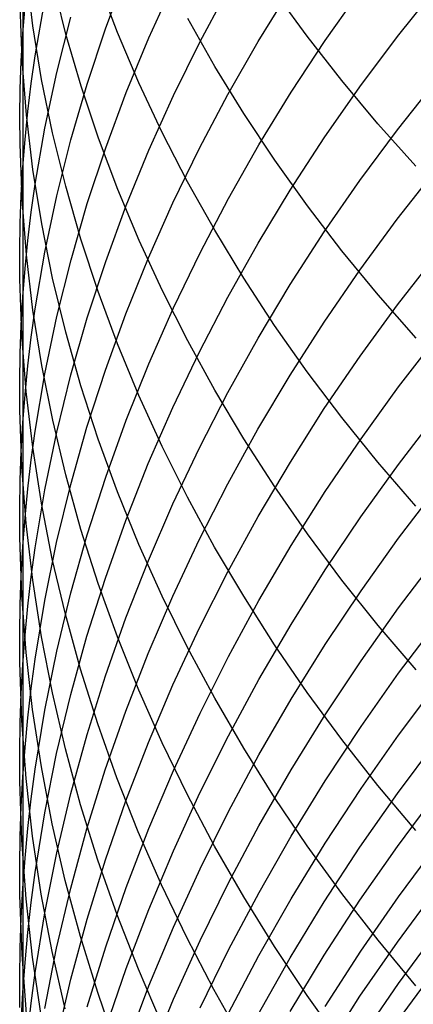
# Model space of a CAD drawing. Extents: x -383 to 1849, y -1185 to -529.
# Tile 295 of 656: x 235.32 to 238.22, y -1094.43 to -1087.17. Entities that reach past the tile are written whole.
import ezdxf

# ---------------------------------------------------------------- set-up
doc = ezdxf.new("R2010")
doc.units = 0
doc.layers.add('PREDEFINITO', color=7, linetype='CONTINUOUS')

msp = doc.modelspace()

# ---------------------------------------------------------------- linework, layer by layer
at = {"layer": 'PREDEFINITO'}
for p, q in [((235.3421, -1086.2654, 627.5065), (235.3411, -1088.2624, 624.679)), ((235.415, -1087.2193, 630.3072), (235.3666, -1086.8228, 630.0263)), ((235.9509, -1087.243, 620.1037), (236.102, -1086.8402, 619.8706)), ((235.659, -1087.28, 632.5599), (235.5622, -1086.8931, 632.2752)), ((236.0408, -1087.2688, 634.8259), (235.8982, -1086.8951, 634.5404)), ((236.2717, -1087.3073, 618.2389), (236.4533, -1086.9083, 618.0177)), ((236.6491, -1087.3355, 616.3916), (236.8594, -1086.9428, 616.1832)), ((237.0777, -1087.3351, 614.5673), (237.315, -1086.9512, 614.3727)), ((237.4403, -1087.2964, 639.6052), (237.199, -1086.9646, 639.3327)), ((237.5721, -1087.3284, 612.7763), (237.8362, -1086.9542, 612.595)), ((238.1056, -1087.2992, 611.0083), (238.3945, -1086.938, 610.8414)), ((235.3355, -1087.4733, 628.3299), (235.3205, -1087.0703, 628.0556)), ((235.3415, -1087.2769, 626.1028), (235.3577, -1087.0736, 625.9697)), ((235.4322, -1087.4412, 624.1637), (235.5033, -1087.0331, 623.9071)), ((235.4798, -1087.6148, 630.587), (235.415, -1087.2193, 630.3072)), ((235.591, -1087.5629, 622.2418), (235.695, -1087.1547, 621.9956)), ((236.7586, -1087.5189, 637.3667), (236.558, -1087.1662, 637.0874)), ((235.3297, -1087.4805, 626.236), (235.3415, -1087.2769, 626.1028)), ((235.7713, -1087.6647, 632.8427), (235.659, -1087.28, 632.5599)), ((235.8151, -1087.6496, 620.3388), (235.9509, -1087.243, 620.1037)), ((236.1983, -1087.6392, 635.1086), (236.0408, -1087.2688, 634.8259)), ((236.1049, -1087.7109, 618.4623), (236.2717, -1087.3073, 618.2389)), ((236.453, -1087.7336, 616.6026), (236.6491, -1087.3355, 616.3916)), ((236.8539, -1087.7254, 614.7649), (237.0777, -1087.3351, 614.5673)), ((237.3209, -1087.7097, 612.9606), (237.5721, -1087.3284, 612.7763)), ((237.6947, -1087.6224, 639.8725), (237.4403, -1087.2964, 639.6052)), ((237.8292, -1087.6685, 611.1785), (238.1056, -1087.2992, 611.0083)), ((235.3222, -1087.6843, 626.3692), (235.3297, -1087.4805, 626.236)), ((235.3673, -1087.8761, 628.6038), (235.3355, -1087.4733, 628.3299)), ((235.403, -1087.6459, 624.2923), (235.4322, -1087.4412, 624.1637)), ((235.5034, -1087.9738, 622.4893), (235.591, -1087.5629, 622.2418)), ((236.9729, -1087.8668, 637.6419), (236.7586, -1087.5189, 637.3667)), ((235.378, -1087.8511, 624.4211), (235.403, -1087.6459, 624.2923)), ((235.5606, -1088.0089, 630.8655), (235.4798, -1087.6148, 630.587)), ((235.6951, -1088.0596, 620.5755), (235.8151, -1087.6496, 620.3388)), ((236.3703, -1088.006, 635.3881), (236.1983, -1087.6392, 635.1086)), ((237.9619, -1087.9421, 640.1343), (237.6947, -1087.6224, 639.8725)), ((238.1057, -1087.9865, 609.5871), (238.3944, -1087.6222, 609.4274)), ((235.3191, -1087.8882, 626.5025), (235.3222, -1087.6843, 626.3692)), ((235.899, -1088.0469, 633.1232), (235.7713, -1087.6647, 632.8427)), ((235.9533, -1088.1187, 618.6878), (236.1049, -1087.7109, 618.4623)), ((236.6441, -1088.1216, 614.9652), (236.8539, -1087.7254, 614.7649)), ((237.0831, -1088.0979, 613.148), (237.3209, -1087.7097, 612.9606)), ((237.5655, -1088.0456, 611.352), (237.8292, -1087.6685, 611.1785)), ((236.2714, -1088.1369, 616.8159), (236.453, -1087.7336, 616.6026)), ((235.3574, -1088.0566, 624.55), (235.378, -1087.8511, 624.4211)), ((237.2009, -1088.2096, 637.9126), (236.9729, -1087.8668, 637.6419)), ((235.3203, -1088.0923, 626.6357), (235.3191, -1087.8882, 626.5025)), ((235.4157, -1088.2783, 628.877), (235.3673, -1087.8761, 628.6038)), ((238.2418, -1088.2552, 640.3903), (237.9619, -1087.9421, 640.1343)), ((235.4323, -1088.3868, 622.7377), (235.5034, -1087.9738, 622.4893)), ((235.6573, -1088.4011, 631.1423), (235.5606, -1088.0089, 630.8655)), ((236.5567, -1088.3686, 635.6641), (236.3703, -1088.006, 635.3881)), ((237.8293, -1088.359, 609.75), (238.1057, -1087.9865, 609.5871)), ((235.3411, -1088.2624, 624.679), (235.3574, -1088.0566, 624.55)), ((235.5911, -1088.4727, 620.8136), (235.6951, -1088.0596, 620.5755)), ((236.0417, -1088.4261, 633.4013), (235.899, -1088.0469, 633.1232)), ((237.3149, -1088.4299, 611.5285), (237.5655, -1088.0456, 611.352)), ((235.3354, -1088.5006, 626.902), (235.3203, -1088.0923, 626.6357)), ((235.8171, -1088.5304, 618.915), (235.9533, -1088.1187, 618.6878)), ((236.1047, -1088.5448, 617.0313), (236.2714, -1088.1369, 616.8159)), ((236.4485, -1088.5233, 615.1679), (236.6441, -1088.1216, 614.9652)), ((236.859, -1088.4925, 613.3381), (237.0831, -1088.0979, 613.148)), ((237.4422, -1088.5468, 638.1785), (237.2009, -1088.2096, 637.9126)), ((235.3292, -1088.4685, 624.8081), (235.3411, -1088.2624, 624.679)), ((235.3411, -1088.2624, 624.679), (235.3411, -1090.1472, 621.7757)), ((235.4804, -1088.6794, 629.1491), (235.4157, -1088.2783, 628.877)), ((238.1046, -1088.6445, 608.1533), (238.3934, -1088.2771, 608.0008)), ((236.7572, -1088.7268, 635.9364), (236.5567, -1088.3686, 635.6641)), ((237.5657, -1088.7394, 609.916), (237.8293, -1088.359, 609.75)), ((235.4031, -1088.594, 622.8623), (235.4323, -1088.3868, 622.7377)), ((235.7695, -1088.7912, 631.4173), (235.6573, -1088.4011, 631.1423)), ((236.1992, -1088.802, 633.6766), (236.0417, -1088.4261, 633.4013)), ((237.0775, -1088.8211, 611.7079), (237.3149, -1088.4299, 611.5285)), ((235.3216, -1088.6748, 624.9372), (235.3292, -1088.4685, 624.8081)), ((235.3673, -1088.9086, 627.1679), (235.3354, -1088.5006, 626.902)), ((235.5033, -1088.8883, 621.0529), (235.5911, -1088.4727, 620.8136)), ((236.2674, -1088.9302, 615.373), (236.4485, -1088.5233, 615.1679)), ((236.6487, -1088.8931, 613.5308), (236.859, -1088.4925, 613.3381)), ((235.3782, -1088.8017, 622.9869), (235.4031, -1088.594, 622.8623)), ((235.6966, -1088.9454, 619.1438), (235.8171, -1088.5304, 618.915)), ((235.9531, -1088.957, 617.2487), (236.1047, -1088.5448, 617.0313)), ((237.6965, -1088.878, 638.4393), (237.4422, -1088.5468, 638.1785)), ((237.8282, -1089.0201, 608.3089), (238.1046, -1088.6445, 608.1533)), ((235.3183, -1088.8813, 625.0664), (235.3216, -1088.6748, 624.9372)), ((235.5612, -1089.0792, 629.4199), (235.4804, -1088.6794, 629.1491)), ((236.9715, -1089.0801, 636.2047), (236.7572, -1088.7268, 635.9364)), ((237.3151, -1089.127, 610.0849), (237.5657, -1088.7394, 609.916)), ((235.3576, -1089.0097, 623.1118), (235.3782, -1088.8017, 622.9869)), ((235.8971, -1089.1786, 631.69), (235.7695, -1088.7912, 631.4173)), ((236.3713, -1089.1741, 633.9487), (236.1992, -1088.802, 633.6766)), ((235.3193, -1089.0879, 625.1955), (235.3183, -1088.8813, 625.0664)), ((235.4322, -1089.3063, 621.2932), (235.5033, -1088.8883, 621.0529)), ((236.8538, -1089.2189, 611.8899), (237.0775, -1088.8211, 611.7079)), ((237.9638, -1089.2029, 638.6948), (237.6965, -1088.878, 638.4393)), ((235.4158, -1089.3161, 627.433), (235.3673, -1088.9086, 627.1679)), ((235.5922, -1089.3634, 619.3739), (235.6966, -1088.9454, 619.1438)), ((235.8169, -1089.373, 617.4678), (235.9531, -1088.957, 617.2487)), ((236.1012, -1089.3419, 615.5801), (236.2674, -1088.9302, 615.373)), ((236.4526, -1089.2992, 613.7258), (236.6487, -1088.8931, 613.5308)), ((238.1064, -1089.276, 606.7066), (238.3951, -1088.9056, 606.5614)), ((235.3413, -1089.218, 623.2367), (235.3576, -1089.0097, 623.1118)), ((237.5646, -1089.4036, 608.4673), (237.8282, -1089.0201, 608.3089)), ((235.3341, -1089.5011, 625.4536), (235.3193, -1089.0879, 625.1955)), ((235.6579, -1089.4771, 629.6891), (235.5612, -1089.0792, 629.4199)), ((237.1994, -1089.4281, 636.4686), (236.9715, -1089.0801, 636.2047)), ((236.0398, -1089.5629, 631.9603), (235.8971, -1089.1786, 631.69)), ((236.5578, -1089.5421, 634.2175), (236.3713, -1089.1741, 633.9487)), ((237.0778, -1089.5217, 610.2565), (237.3151, -1089.127, 610.0849)), ((235.3294, -1089.4266, 623.3617), (235.3413, -1089.218, 623.2367)), ((236.644, -1089.6226, 612.0744), (236.8538, -1089.2189, 611.8899)), ((238.2436, -1089.5211, 638.9446), (237.9638, -1089.2029, 638.6948)), ((235.403, -1089.5159, 621.4136), (235.4322, -1089.3063, 621.2932)), ((235.4805, -1089.7225, 627.6972), (235.4158, -1089.3161, 627.433)), ((236.2711, -1089.7106, 613.923), (236.4526, -1089.2992, 613.7258)), ((237.83, -1089.6548, 606.8547), (238.1064, -1089.276, 606.7066)), ((235.5041, -1089.7841, 619.6052), (235.5922, -1089.3634, 619.3739)), ((235.6965, -1089.7924, 617.6883), (235.8169, -1089.373, 617.4678)), ((235.9501, -1089.7579, 615.789), (236.1012, -1089.3419, 615.5801)), ((235.3218, -1089.6354, 623.4867), (235.3294, -1089.4266, 623.3617)), ((237.4407, -1089.7705, 636.7278), (237.1994, -1089.4281, 636.4686)), ((237.314, -1089.7946, 608.6286), (237.5646, -1089.4036, 608.4673)), ((235.3656, -1089.9141, 625.7112), (235.3341, -1089.5011, 625.4536)), ((235.3781, -1089.726, 621.5342), (235.403, -1089.5159, 621.4136)), ((235.7701, -1089.8728, 629.9565), (235.6579, -1089.4771, 629.6891)), ((236.7583, -1089.9055, 634.4827), (236.5578, -1089.5421, 634.2175)), ((236.8541, -1089.9228, 610.4306), (237.0778, -1089.5217, 610.2565)), ((238.1139, -1089.8811, 605.2499), (238.4032, -1089.5072, 605.1118)), ((236.1974, -1089.9438, 632.2278), (236.0398, -1089.5629, 631.9603)), ((235.3186, -1089.8443, 623.6118), (235.3218, -1089.6354, 623.4867)), ((236.4484, -1090.0321, 612.2611), (236.644, -1089.6226, 612.0744)), ((237.5663, -1090.0414, 607.0056), (237.83, -1089.6548, 606.8547)), ((235.3574, -1089.9365, 621.6549), (235.3781, -1089.726, 621.5342)), ((235.5614, -1090.1275, 627.96), (235.4805, -1089.7225, 627.6972)), ((235.8144, -1090.1778, 615.9997), (235.9501, -1089.7579, 615.789)), ((236.1044, -1090.1266, 614.1222), (236.2711, -1089.7106, 613.923)), ((235.4326, -1090.2069, 619.8373), (235.5041, -1089.7841, 619.6052)), ((235.5921, -1090.2149, 617.9102), (235.6965, -1089.7924, 617.6883)), ((237.0767, -1090.1925, 608.7924), (237.314, -1089.7946, 608.6286)), ((237.6951, -1090.1068, 636.982), (237.4407, -1089.7705, 636.7278)), ((235.3196, -1090.0533, 623.7368), (235.3186, -1089.8443, 623.6118)), ((235.8977, -1090.2658, 630.2218), (235.7701, -1089.8728, 629.9565)), ((236.9727, -1090.264, 634.7438), (236.7583, -1089.9055, 634.4827)), ((237.837, -1090.2634, 605.3908), (238.1139, -1089.8811, 605.2499)), ((235.3411, -1090.1472, 621.7757), (235.3574, -1089.9365, 621.6549)), ((235.4137, -1090.3265, 625.9681), (235.3656, -1089.9141, 625.7112)), ((236.3695, -1090.3209, 632.4924), (236.1974, -1089.9438, 632.2278)), ((236.6443, -1090.33, 610.6071), (236.8541, -1089.9228, 610.4306)), ((236.2673, -1090.4467, 612.4499), (236.4484, -1090.0321, 612.2611)), ((237.3157, -1090.4355, 607.1591), (237.5663, -1090.0414, 607.0056)), ((235.3345, -1090.4715, 623.9866), (235.3196, -1090.0533, 623.7368)), ((237.9623, -1090.4367, 637.2311), (237.6951, -1090.1068, 636.982)), ((238.113, -1090.4529, 603.7798), (238.4024, -1090.0763, 603.6492)), ((235.3291, -1090.3583, 621.8965), (235.3411, -1090.1472, 621.7757)), ((235.3411, -1090.1472, 621.7757), (235.3409, -1091.0576, 620.3032)), ((235.658, -1090.5307, 628.2214), (235.5614, -1090.1275, 627.96)), ((235.6945, -1090.6012, 616.2117), (235.8144, -1090.1778, 615.9997)), ((235.9528, -1090.547, 614.3231), (236.1044, -1090.1266, 614.1222)), ((236.853, -1090.597, 608.9585), (237.0767, -1090.1925, 608.7924)), ((235.4032, -1090.419, 619.9536), (235.4326, -1090.2069, 619.8373)), ((235.504, -1090.64, 618.1331), (235.5921, -1090.2149, 617.9102)), ((236.0404, -1090.6558, 630.4847), (235.8977, -1090.2658, 630.2218)), ((237.2006, -1090.6171, 635.0008), (236.9727, -1090.264, 634.7438)), ((237.5729, -1090.6536, 605.5342), (237.837, -1090.2634, 605.3908)), ((235.4781, -1090.7378, 626.224), (235.4137, -1090.3265, 625.9681)), ((236.556, -1090.6938, 632.7536), (236.3695, -1090.3209, 632.4924)), ((236.4488, -1090.743, 610.7857), (236.6443, -1090.33, 610.6071)), ((235.3215, -1090.5695, 622.0174), (235.3291, -1090.3583, 621.8965)), ((235.3661, -1090.8895, 624.236), (235.3345, -1090.4715, 623.9866)), ((235.3781, -1090.6316, 620.07), (235.4032, -1090.419, 619.9536)), ((236.1011, -1090.8662, 612.6406), (236.2673, -1090.4467, 612.4499)), ((237.0783, -1090.8367, 607.315), (237.3157, -1090.4355, 607.1591)), ((237.8361, -1090.838, 603.9131), (238.113, -1090.4529, 603.7798)), ((238.2421, -1090.7597, 637.4745), (237.9623, -1090.4367, 637.2311)), ((235.7702, -1090.9316, 628.4809), (235.658, -1090.5307, 628.2214)), ((235.8167, -1090.9713, 614.5256), (235.9528, -1090.547, 614.3231)), ((235.3183, -1090.7809, 622.1383), (235.3215, -1090.5695, 622.0174)), ((235.3573, -1090.8444, 620.1866), (235.3781, -1090.6316, 620.07)), ((235.5906, -1091.0277, 616.4251), (235.6945, -1090.6012, 616.2117)), ((236.6433, -1091.0077, 609.1269), (236.853, -1090.597, 608.9585)), ((237.4419, -1090.9644, 635.2531), (237.2006, -1090.6171, 635.0008)), ((238.114, -1090.9961, 602.3005), (238.4033, -1090.617, 602.1774)), ((235.4326, -1091.0674, 618.3568), (235.504, -1090.64, 618.1331)), ((236.1979, -1091.0422, 630.7449), (236.0404, -1090.6558, 630.4847)), ((236.7565, -1091.062, 633.0112), (236.556, -1090.6938, 632.7536)), ((237.3217, -1091.0514, 605.6801), (237.5729, -1090.6536, 605.5342)), ((235.5585, -1091.1477, 626.4786), (235.4781, -1090.7378, 626.224)), ((236.2678, -1091.1612, 610.9662), (236.4488, -1090.743, 610.7857)), ((235.3193, -1090.9924, 622.2592), (235.3183, -1090.7809, 622.1383)), ((235.3409, -1091.0576, 620.3032), (235.3573, -1090.8444, 620.1866)), ((236.8546, -1091.2444, 607.4731), (237.0783, -1090.8367, 607.315)), ((237.5719, -1091.231, 604.0488), (237.8361, -1090.838, 603.9131)), ((235.4142, -1091.3068, 624.4847), (235.3661, -1090.8895, 624.236)), ((235.95, -1091.2901, 612.833), (236.1011, -1090.8662, 612.6406)), ((235.334, -1091.4155, 622.5008), (235.3193, -1090.9924, 622.2592)), ((235.6963, -1091.3991, 614.7294), (235.8167, -1090.9713, 614.5256)), ((235.8978, -1091.3298, 628.7384), (235.7702, -1090.9316, 628.4809)), ((237.6963, -1091.3057, 635.5007), (237.4419, -1090.9644, 635.2531)), ((235.3288, -1091.271, 620.4199), (235.3409, -1091.0576, 620.3032)), ((235.3409, -1091.0576, 620.3032), (235.3409, -1091.9271, 618.806)), ((235.503, -1091.457, 616.6394), (235.5906, -1091.0277, 616.4251)), ((236.37, -1091.4249, 631.0021), (236.1979, -1091.0422, 630.7449)), ((236.4478, -1091.424, 609.2974), (236.6433, -1091.0077, 609.1269)), ((236.971, -1091.4251, 633.2649), (236.7565, -1091.062, 633.0112)), ((237.0839, -1091.4562, 605.8283), (237.3217, -1091.0514, 605.6801)), ((237.8371, -1091.3838, 602.4261), (238.114, -1090.9961, 602.3005)), ((235.4032, -1091.2817, 618.469), (235.4326, -1091.0674, 618.3568)), ((238.1141, -1091.5095, 600.8096), (238.4034, -1091.1279, 600.694)), ((235.6548, -1091.5557, 626.7318), (235.5585, -1091.1477, 626.4786)), ((236.1016, -1091.5842, 611.1486), (236.2678, -1091.1612, 610.9662)), ((235.3211, -1091.4846, 620.5366), (235.3288, -1091.271, 620.4199)), ((235.3781, -1091.4965, 618.5812), (235.4032, -1091.2817, 618.469)), ((236.6448, -1091.6584, 607.6333), (236.8546, -1091.2444, 607.4731)), ((237.3207, -1091.6317, 604.1868), (237.5719, -1091.231, 604.0488)), ((235.4786, -1091.7231, 624.7324), (235.4142, -1091.3068, 624.4847)), ((235.8144, -1091.7179, 613.0268), (235.95, -1091.2901, 612.833)), ((236.0404, -1091.7249, 628.9935), (235.8978, -1091.3298, 628.7384)), ((237.9635, -1091.6403, 635.7431), (237.6963, -1091.3057, 635.5007)), ((235.3655, -1091.8383, 622.7419), (235.334, -1091.4155, 622.5008)), ((235.5919, -1091.83, 614.9344), (235.6963, -1091.3991, 614.7294)), ((236.2668, -1091.8458, 609.4696), (236.4478, -1091.424, 609.2974)), ((236.5565, -1091.8032, 631.2562), (236.37, -1091.4249, 631.0021)), ((237.199, -1091.7829, 633.5145), (236.971, -1091.4251, 633.2649)), ((237.5729, -1091.7794, 602.5539), (237.8371, -1091.3838, 602.4261)), ((235.3177, -1091.6984, 620.6533), (235.3211, -1091.4846, 620.5366)), ((235.3574, -1091.7116, 618.6936), (235.3781, -1091.4965, 618.5812)), ((235.4321, -1091.8885, 616.8546), (235.503, -1091.457, 616.6394)), ((236.8596, -1091.8677, 605.9786), (237.0839, -1091.4562, 605.8283)), ((235.7666, -1091.9613, 626.9832), (235.6548, -1091.5557, 626.7318)), ((237.8373, -1091.8996, 600.9274), (238.1141, -1091.5095, 600.8096)), ((235.9505, -1092.0117, 611.3325), (236.1016, -1091.5842, 611.1486)), ((237.0828, -1092.0394, 604.3269), (237.3207, -1091.6317, 604.1868)), ((238.2433, -1091.9681, 635.9802), (237.9635, -1091.6403, 635.7431)), ((238.1145, -1091.9926, 599.3081), (238.4038, -1091.6089, 599.2001)), ((235.3186, -1091.9122, 620.77), (235.3177, -1091.6984, 620.6533)), ((235.3409, -1091.9271, 618.806), (235.3574, -1091.7116, 618.6936)), ((235.6945, -1092.1494, 613.222), (235.8144, -1091.7179, 613.0268)), ((236.4492, -1092.0781, 607.7955), (236.6448, -1091.6584, 607.6333)), ((235.5591, -1092.1378, 624.9789), (235.4786, -1091.7231, 624.7324)), ((236.1978, -1092.1164, 629.2461), (236.0404, -1091.7249, 628.9935)), ((237.4403, -1092.1347, 633.7597), (237.199, -1091.7829, 633.5145)), ((237.3217, -1092.1827, 602.6839), (237.5729, -1091.7794, 602.5539)), ((235.4136, -1092.2605, 622.9823), (235.3655, -1091.8383, 622.7419)), ((235.5039, -1092.2636, 615.1403), (235.5919, -1091.83, 614.9344)), ((236.1007, -1092.2724, 609.6436), (236.2668, -1091.8458, 609.4696)), ((236.757, -1092.1768, 631.5067), (236.5565, -1091.8032, 631.2562)), ((235.3332, -1092.3399, 621.0031), (235.3186, -1091.9122, 620.77)), ((235.3289, -1092.1427, 618.9184), (235.3409, -1091.9271, 618.806)), ((235.3409, -1091.9271, 618.806), (235.341, -1093.5762, 615.7618)), ((235.403, -1092.105, 616.9624), (235.4321, -1091.8885, 616.8546)), ((236.6493, -1092.2853, 606.1309), (236.8596, -1091.8677, 605.9786)), ((237.5731, -1092.2977, 601.0473), (237.8373, -1091.8996, 600.9274)), ((235.8937, -1092.3643, 627.2326), (235.7666, -1091.9613, 626.9832)), ((237.8376, -1092.3849, 599.4181), (238.1145, -1091.9926, 599.3081)), ((235.8148, -1092.4432, 611.5179), (235.9505, -1092.0117, 611.3325)), ((236.2681, -1092.5031, 607.9594), (236.4492, -1092.0781, 607.7955)), ((236.8586, -1092.4538, 604.469), (237.0828, -1092.0394, 604.3269)), ((238.1138, -1092.4482, 597.7934), (238.4031, -1092.0624, 597.6929)), ((235.3212, -1092.3586, 619.0309), (235.3289, -1092.1427, 618.9184)), ((235.3781, -1092.322, 617.0704), (235.403, -1092.105, 616.9624)), ((235.6554, -1092.5506, 625.224), (235.5591, -1092.1378, 624.9789)), ((235.5906, -1092.584, 613.4183), (235.6945, -1092.1494, 613.222)), ((236.3698, -1092.5041, 629.4958), (236.1978, -1092.1164, 629.2461)), ((237.6948, -1092.4804, 634.0001), (237.4403, -1092.1347, 633.7597)), ((236.9714, -1092.5453, 631.7535), (236.757, -1092.1768, 631.5067)), ((237.0839, -1092.5931, 602.8158), (237.3217, -1092.1827, 602.6839)), ((235.478, -1092.6816, 623.2218), (235.4136, -1092.2605, 622.9823)), ((235.4326, -1092.6994, 615.347), (235.5039, -1092.2636, 615.1403)), ((235.9496, -1092.7034, 609.8191), (236.1007, -1092.2724, 609.6436)), ((236.4532, -1092.7088, 606.2849), (236.6493, -1092.2853, 606.1309)), ((237.3219, -1092.7035, 601.1691), (237.5731, -1092.2977, 601.0473)), ((235.3178, -1092.5746, 619.1434), (235.3212, -1092.3586, 619.0309)), ((235.3646, -1092.7674, 621.2358), (235.3332, -1092.3399, 621.0031)), ((235.3576, -1092.5393, 617.1785), (235.3781, -1092.322, 617.0704)), ((236.0359, -1092.7641, 627.4798), (235.8937, -1092.3643, 627.2326)), ((235.6948, -1092.8783, 611.7045), (235.8148, -1092.4432, 611.5179)), ((237.5734, -1092.7854, 599.5301), (237.8376, -1092.3849, 599.4181)), ((236.1019, -1092.9331, 608.1249), (236.2681, -1092.5031, 607.9594)), ((236.5562, -1092.8874, 629.7424), (236.3698, -1092.5041, 629.4958)), ((236.6482, -1092.8745, 604.6129), (236.8586, -1092.4538, 604.469)), ((237.9621, -1092.8194, 634.2356), (237.6948, -1092.4804, 634.0001)), ((237.837, -1092.8426, 597.8958), (238.1138, -1092.4482, 597.7934)), ((238.1059, -1092.8776, 596.2674), (238.3947, -1092.4903, 596.1743)), ((235.3188, -1092.7907, 619.2558), (235.3178, -1092.5746, 619.1434)), ((235.3414, -1092.7569, 617.2866), (235.3576, -1092.5393, 617.1785)), ((235.503, -1093.0214, 613.6156), (235.5906, -1092.584, 613.4183)), ((235.7672, -1092.9611, 625.4673), (235.6554, -1092.5506, 625.224)), ((237.1994, -1092.9083, 631.9963), (236.9714, -1092.5453, 631.7535)), ((236.8596, -1093.0103, 602.9496), (237.0839, -1092.5931, 602.8158)), ((235.4032, -1092.9181, 615.4506), (235.4326, -1092.6994, 615.347)), ((235.5584, -1093.1011, 623.4601), (235.478, -1092.6816, 623.2218)), ((235.8141, -1093.1386, 609.996), (235.9496, -1092.7034, 609.8191)), ((236.2716, -1093.1376, 606.4406), (236.4532, -1092.7088, 606.2849)), ((237.084, -1093.1165, 601.2929), (237.3219, -1092.7035, 601.1691)), ((235.3334, -1093.223, 619.4805), (235.3188, -1092.7907, 619.2558)), ((235.3296, -1092.9748, 617.3948), (235.3414, -1092.7569, 617.2866)), ((235.4126, -1093.194, 621.4677), (235.3646, -1092.7674, 621.2358)), ((236.1929, -1093.1603, 627.7244), (236.0359, -1092.7641, 627.4798)), ((237.3222, -1093.1935, 599.644), (237.5734, -1092.7854, 599.5301)), ((235.5909, -1093.3166, 611.8921), (235.6948, -1092.8783, 611.7045)), ((236.4522, -1093.301, 604.7586), (236.6482, -1092.8745, 604.6129)), ((237.5728, -1093.2451, 598), (237.837, -1092.8426, 597.8958)), ((237.8295, -1093.2736, 596.3623), (238.1059, -1092.8776, 596.2674)), ((238.242, -1093.1513, 634.4658), (237.9621, -1092.8194, 634.2356)), ((238.1052, -1093.2689, 594.727), (238.394, -1092.8804, 594.6412)), ((235.3781, -1093.1371, 615.5542), (235.4032, -1092.9181, 615.4506)), ((235.9507, -1093.3675, 608.2919), (236.1019, -1092.9331, 608.1249)), ((236.7567, -1093.2659, 629.9856), (236.5562, -1092.8874, 629.7424)), ((237.4408, -1093.2653, 632.2347), (237.1994, -1092.9083, 631.9963)), ((235.3221, -1093.1929, 617.5031), (235.3296, -1092.9748, 617.3948)), ((235.4321, -1093.461, 613.8136), (235.503, -1093.0214, 613.6156)), ((235.8944, -1093.3689, 625.7087), (235.7672, -1092.9611, 625.4673)), ((236.6493, -1093.4337, 603.0852), (236.8596, -1093.0103, 602.9496)), ((235.3574, -1093.3565, 615.658), (235.3781, -1093.1371, 615.5542)), ((235.6546, -1093.5188, 623.6969), (235.5584, -1093.1011, 623.4601)), ((235.6942, -1093.5773, 610.174), (235.8141, -1093.1386, 609.996)), ((236.1049, -1093.5713, 606.5978), (236.2716, -1093.1376, 606.4406)), ((236.3644, -1093.5525, 627.9662), (236.1929, -1093.1603, 627.7244)), ((236.8598, -1093.5362, 601.4184), (237.084, -1093.1165, 601.2929)), ((235.319, -1093.4112, 617.6113), (235.3221, -1093.1929, 617.5031)), ((235.3648, -1093.6549, 619.7047), (235.3334, -1093.223, 619.4805)), ((235.4768, -1093.6196, 621.6986), (235.4126, -1093.194, 621.4677)), ((237.0844, -1093.6089, 599.7595), (237.3222, -1093.1935, 599.644)), ((235.5033, -1093.7576, 612.0806), (235.5909, -1093.3166, 611.8921)), ((236.2706, -1093.7329, 604.9057), (236.4522, -1093.301, 604.7586)), ((236.971, -1093.6393, 630.2251), (236.7567, -1093.2659, 629.9856)), ((237.3216, -1093.6554, 598.1059), (237.5728, -1093.2451, 598)), ((237.6952, -1093.6161, 632.4686), (237.4408, -1093.2653, 632.2347)), ((237.5658, -1093.6777, 596.4588), (237.8295, -1093.2736, 596.3623)), ((237.8288, -1093.6661, 594.8144), (238.1052, -1093.2689, 594.727)), ((238.1131, -1093.6415, 593.187), (238.4023, -1093.2509, 593.1082)), ((235.341, -1093.5762, 615.7618), (235.3574, -1093.3565, 615.658)), ((235.815, -1093.806, 608.4601), (235.9507, -1093.3675, 608.2919)), ((236.0366, -1093.7734, 625.9479), (235.8944, -1093.3689, 625.7087)), ((235.3201, -1093.6295, 617.7195), (235.319, -1093.4112, 617.6113)), ((235.403, -1093.6816, 613.9128), (235.4321, -1093.461, 613.8136)), ((236.4532, -1093.863, 603.2223), (236.6493, -1093.4337, 603.0852)), ((235.7664, -1093.934, 623.9322), (235.6546, -1093.5188, 623.6969)), ((235.3289, -1093.7962, 615.8657), (235.341, -1093.5762, 615.7618)), ((235.341, -1093.5762, 615.7618), (235.3414, -1094.3458, 614.211)), ((235.5904, -1094.0193, 610.353), (235.6942, -1093.5773, 610.174)), ((235.9532, -1094.0095, 606.7563), (236.1049, -1093.5713, 606.5978)), ((236.5504, -1093.9403, 628.205), (236.3644, -1093.5525, 627.9662)), ((236.6494, -1093.9623, 601.5454), (236.8598, -1093.5362, 601.4184)), ((238.1059, -1093.9735, 591.6672), (238.3948, -1093.5819, 591.5964)), ((235.3352, -1094.0664, 617.9357), (235.3201, -1093.6295, 617.7195)), ((235.4128, -1094.0862, 619.9281), (235.3648, -1093.6549, 619.7047)), ((235.5572, -1094.0435, 621.9284), (235.4768, -1093.6196, 621.6986)), ((236.8601, -1094.031, 599.8766), (237.0844, -1093.6089, 599.7595)), ((237.1989, -1094.007, 630.4607), (236.971, -1093.6393, 630.2251)), ((237.0838, -1094.0729, 598.2134), (237.3216, -1093.6554, 598.1059)), ((237.3151, -1094.0896, 596.5568), (237.5658, -1093.6777, 596.4588)), ((237.5651, -1094.0715, 594.9034), (237.8288, -1093.6661, 594.8144)), ((237.9625, -1093.96, 632.6976), (237.6952, -1093.6161, 632.4686)), ((237.8362, -1094.0409, 593.2673), (238.1131, -1093.6415, 593.187)), ((235.3781, -1093.9026, 614.0121), (235.403, -1093.6816, 613.9128)), ((236.1039, -1094.1698, 605.0543), (236.2706, -1093.7329, 604.9057)), ((235.3213, -1094.0163, 615.9696), (235.3289, -1093.7962, 615.8657)), ((235.4323, -1094.2009, 612.2699), (235.5033, -1093.7576, 612.0806)), ((235.695, -1094.2482, 608.6294), (235.815, -1093.806, 608.4601)), ((236.1936, -1094.1743, 626.1846), (236.0366, -1093.7734, 625.9479)), ((236.2716, -1094.2977, 603.3608), (236.4532, -1093.863, 603.2223)), ((238.1136, -1094.2799, 590.1484), (238.4029, -1093.8862, 590.0862)), ((235.3576, -1094.124, 614.1115), (235.3781, -1093.9026, 614.0121)), ((235.8935, -1094.3464, 624.1655), (235.7664, -1093.934, 623.9322)), ((236.4533, -1094.3942, 601.6739), (236.6494, -1093.9623, 601.5454)), ((236.7504, -1094.3233, 628.4405), (236.5504, -1093.9403, 628.205)), ((238.2424, -1094.2969, 632.9215), (237.9625, -1093.96, 632.6976)), ((235.3179, -1094.2366, 616.0734), (235.3213, -1094.0163, 615.9696)), ((235.503, -1094.464, 610.5329), (235.5904, -1094.0193, 610.353)), ((235.817, -1094.4517, 606.916), (235.9532, -1094.0095, 606.7563)), ((236.6497, -1094.4595, 599.9952), (236.8601, -1094.031, 599.8766)), ((237.4401, -1094.3688, 630.6921), (237.1989, -1094.007, 630.4607)), ((237.5721, -1094.4485, 593.3488), (237.8362, -1094.0409, 593.2673)), ((237.8295, -1094.3738, 591.7393), (238.1059, -1093.9735, 591.6672)), ((235.3671, -1094.5029, 618.1514), (235.3352, -1094.0664, 617.9357)), ((235.4772, -1094.5162, 620.1507), (235.4128, -1094.0862, 619.9281)), ((235.6534, -1094.4655, 622.1568), (235.5572, -1094.0435, 621.9284)), ((236.8596, -1094.4972, 598.3223), (237.0838, -1094.0729, 598.2134)), ((237.0778, -1094.5088, 596.6563), (237.3151, -1094.0896, 596.5568)), ((237.3144, -1094.4847, 594.9937), (237.5651, -1094.0715, 594.9034)), ((235.3414, -1094.3458, 614.211), (235.3576, -1094.124, 614.1115)), ((235.9524, -1094.6111, 605.2041), (236.1039, -1094.1698, 605.0543)), ((236.3652, -1094.5712, 626.4186), (236.1936, -1094.1743, 626.1846)), ((238.114, -1094.5479, 588.631), (238.4033, -1094.1528, 588.5774)), ((235.3189, -1094.457, 616.1773), (235.3179, -1094.2366, 616.0734)), ((235.4031, -1094.4234, 612.3647), (235.4323, -1094.2009, 612.2699)), ((235.591, -1094.6935, 608.7996), (235.695, -1094.2482, 608.6294)), ((236.1048, -1094.7373, 603.5006), (236.2716, -1094.2977, 603.3608)), ((236.9642, -1094.7011, 628.6724), (236.7504, -1094.3233, 628.4405)), ((237.8367, -1094.6823, 590.2118), (238.1136, -1094.2799, 590.1484)), ((235.3296, -1094.5677, 614.3105), (235.3414, -1094.3458, 614.211)), ((235.3414, -1094.3458, 614.211), (235.3417, -1095.8107, 611.0755)), ((236.0356, -1094.7556, 624.3966), (235.8935, -1094.3464, 624.1655)), ((236.2717, -1094.8316, 601.8037), (236.4533, -1094.3942, 601.6739)), ((237.6944, -1094.7241, 630.919), (237.4401, -1094.3688, 630.6921)), ((237.5657, -1094.7823, 591.8126), (237.8295, -1094.3738, 591.7393)), ((235.3782, -1094.6462, 612.4596), (235.4031, -1094.4234, 612.3647))]:
    msp.add_line(p, q, dxfattribs=at)

doc.saveas('drawing.dxf')
